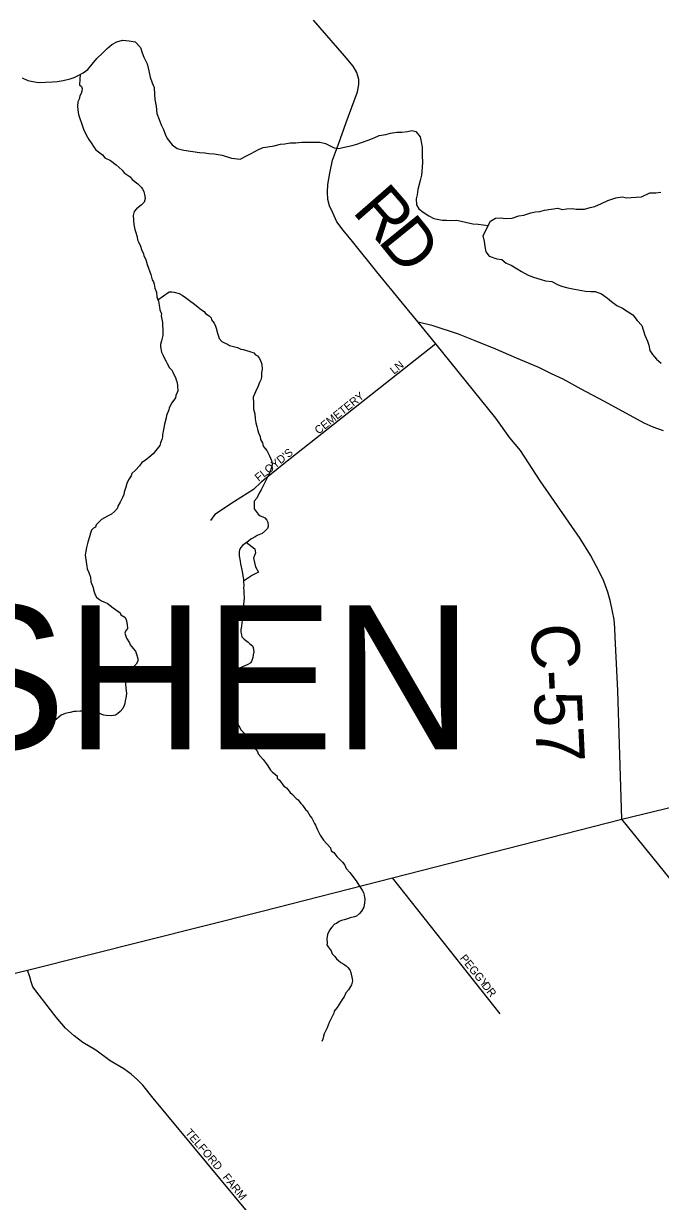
# Model space of a CAD drawing. Extents: x 1310247 to 1664935, y 235267 to 584339.
# Drawn here: x 1498565 to 1502544, y 443538 to 450894 of the extents above; entities that cross this region are included whole.
import ezdxf

# ---------------------------------------------------------------- set-up
doc = ezdxf.new("R2010")
doc.units = 0
for name, color, linetype in [('GM_X_County_Road', 7, 'Continuous'), ('GM_X_County_Road_Text', 7, 'Continuous'), ('GM_X_Minor_River', 7, 'Continuous'), ('GM_X_Township_Subdivision', 7, 'Continuous'), ('GM_X_Township_Subdivision_Text', 7, 'Continuous'), ('GM_X_Township_Text', 7, 'Continuous')]:
    doc.layers.add(name, color=color, linetype=linetype)

msp = doc.modelspace()

# ---------------------------------------------------------------- linework, layer by layer
at = {"layer": 'GM_X_County_Road'}
for points in [[(1502303.4, 445925.6), (1502278.2, 446726.9), (1502266.2, 446981.4), (1502262, 447061.5), (1502259.4, 447117.6), (1502254.6, 447171.8), (1502243.8, 447222.1), (1502233.2, 447282.4), (1502214.7, 447342.8), (1502190.3, 447411.4), (1502161.8, 447472.1), (1502108.2, 447573.4), (1502042.8, 447679), (1501793.6, 448038.9), (1501670.2, 448227.8), (1501604.1, 448307.3), (1501515.1, 448429.5), (1501140.1, 448893.2), (1501030.4, 449028.8), (1500932.7, 449147.1), (1500771.5, 449342.9), (1500620.2, 449532.4), (1500561.9, 449603.8), (1500523.2, 449656.7), (1500496.5, 449711.4), (1500477.6, 449755.8), (1500466.6, 449796.1), (1500463.6, 449840.2), (1500466.7, 449888.2), (1500478.4, 449960), (1500494.3, 450041.7), (1500532.6, 450141), (1500579.7, 450276), (1500652.1, 450468.6), (1500659.1, 450512.5), (1500659.9, 450544.5), (1500646.9, 450588.8), (1500623.9, 450627.3), (1500569.5, 450692.6), (1500377, 450915.1)], [(1502563.8, 448350), (1502498.5, 448373.4), (1502443.1, 448398.7), (1502194.7, 448534.4), (1502048.7, 448611.7), (1501936.2, 448672.3), (1501863.1, 448705.9), (1501784.2, 448745.7), (1501645.7, 448804.9), (1501515.2, 448859.8), (1501386.6, 448912.8), (1501281.7, 448955.1), (1501125.2, 449006.7), (1501030.4, 449028.8)], [(1502303.4, 445925.6), (1503102.8, 446117.9), (1503253.7, 446164.6), (1503581.2, 446247.3), (1504099.5, 446377.9), (1504308.5, 446433.3), (1504360.9, 446450.1), (1504411.3, 446473), (1504577.2, 446561.4), (1505516.4, 447045.3)], [(1494648.7, 444090.5), (1495011.6, 444174.7), (1495302.3, 444243.6), (1495503.7, 444286.2), (1495634.2, 444316.4), (1495957.6, 444376.1), (1496148.5, 444414.8), (1496350.9, 444451.1), (1496463.3, 444477), (1496628, 444515), (1497266.5, 444656.9), (1497997.7, 444836.7), (1498126.3, 444867.9), (1498198.6, 444888.3), (1498590.5, 444981.5), (1500055, 445351.2), (1500870.4, 445559.5), (1502303.4, 445925.6)], [(1503974.2, 443494.2), (1504008.5, 443679.6), (1504013.2, 443713.5), (1504014.1, 443747.5), (1504007, 443789.7), (1503982, 443830.2), (1503935.6, 443895.3), (1503149.6, 444873.7), (1502996.4, 445069.4), (1502303.4, 445925.6)]]:
    msp.add_lwpolyline(points, dxfattribs=at)
at = {"layer": 'GM_X_Minor_River'}
for points in [[(1498556.7, 450555.4), (1498592.4, 450538.5), (1498622.3, 450531.7), (1498658.2, 450526.8), (1498702.4, 450527.7), (1498746.5, 450530.6), (1498774.6, 450531.9), (1498812.9, 450539), (1498855.2, 450547.9), (1498881.5, 450557.3), (1498910, 450572.6), (1498938.4, 450585.9), (1498967, 450607.2), (1498994, 450640.6), (1499022.9, 450675.9), (1499059.9, 450711), (1499086.7, 450738.4), (1499117.4, 450763.6), (1499147.9, 450780.9), (1499182.3, 450790), (1499224.3, 450787), (1499262.2, 450780), (1499295.4, 450745.1), (1499306.5, 450710.8), (1499315.8, 450684.6), (1499336.8, 450642), (1499347.7, 450599.6), (1499356.7, 450559.4), (1499367.8, 450523), (1499381.1, 450494.7), (1499384, 450450.5), (1499385.2, 450420.5), (1499394.1, 450378.2), (1499396.9, 450332), (1499412, 450295.6), (1499425.2, 450261.2), (1499438.5, 450232.9), (1499449.7, 450202.6), (1499463.1, 450176.2), (1499494.1, 450137.3), (1499525.6, 450114.5), (1499565.4, 450103.5), (1499663.3, 450089), (1499697.3, 450086.2), (1499723.2, 450081.5), (1499755.3, 450080.7), (1499805.2, 450071.5), (1499864.9, 450054), (1499918.8, 450046.6), (1499961.5, 450069.6), (1499987.9, 450082.9), (1500032.7, 450107.8), (1500063, 450119.1), (1500091.2, 450124.4), (1500131.5, 450129.4), (1500169.8, 450140.4), (1500198, 450143.7), (1500230.2, 450148.9), (1500266.3, 450150), (1500304.5, 450153.1), (1500336.6, 450154.3), (1500416.7, 450152.3), (1500452.6, 450145.4), (1500506, 450118), (1500534, 450113.3), (1500560.2, 450120.6), (1500588.4, 450125.9), (1500618.7, 450133.2), (1500647, 450140.5), (1500677.3, 450151.7), (1500717.8, 450164.8), (1500756.2, 450179.8), (1500786.7, 450195.1), (1500829, 450202), (1500857.2, 450209.3), (1500897.5, 450216.3), (1500927.6, 450215.6), (1500963.8, 450220.7), (1500990, 450226), (1501015.9, 450219.4), (1501043.1, 450186.6), (1501050.3, 450156.4), (1501055.5, 450122.2), (1501054.7, 450094.2), (1501056, 450066.1), (1501057.1, 450030.1)], [(1498919.4, 450577), (1498914.9, 450512.3), (1498926.6, 450500), (1498930.3, 450487.8), (1498929.9, 450471.8), (1498925.5, 450457.9), (1498917.1, 450442.1), (1498912.6, 450422.2), (1498904.1, 450404.4), (1498901.5, 450378.4), (1498904.9, 450354.3), (1498908.2, 450326.2), (1498917.6, 450301.9), (1498926.8, 450271.6), (1498939.9, 450235.2), (1498957, 450198.7), (1498972.4, 450170.2), (1498991.8, 450143.7), (1499001.3, 450125.4), (1499016.8, 450105), (1499058.2, 450073.9), (1499073.7, 450055.4), (1499107.4, 450038.5), (1499142.8, 450011.5), (1499180.1, 449978.5), (1499193.7, 449962.1), (1499231.2, 449937.1), (1499242.8, 449920.8), (1499278.2, 449893.8), (1499301.7, 449871.2), (1499307.4, 449859), (1499317, 449844.7), (1499322.3, 449816.5), (1499323.9, 449800.5), (1499319.4, 449778.6), (1499300.8, 449759), (1499270.2, 449737.8), (1499255.7, 449720.1), (1499249, 449694.3), (1499253.7, 449640.1), (1499260.9, 449607.8), (1499264.6, 449595.7), (1499275.7, 449561.4), (1499277.3, 449543.3), (1499283, 449531.1), (1499296.4, 449504.8), (1499301.8, 449482.6), (1499315.2, 449456.2), (1499316.9, 449444.1), (1499328.3, 449419.8), (1499337.6, 449389.5), (1499360, 449326.8), (1499363.6, 449310.7), (1499369.2, 449292.5), (1499376.9, 449280.3), (1499380.5, 449266.2), (1499385.9, 449242), (1499395.3, 449215.7), (1499398.6, 449187.6), (1499402.3, 449175.5), (1499408, 449161.3), (1499409.6, 449147.3), (1499415, 449123.1), (1499416.6, 449107), (1499426, 449080.7), (1499425.7, 449068.7), (1499432.6, 449026.5), (1499432.2, 449010.5), (1499435.5, 448984.3), (1499434.6, 448946.3), (1499427.7, 448912.4), (1499421.1, 448890.6), (1499420.7, 448874.5), (1499427.9, 448842.3), (1499437.4, 448820), (1499443, 448805.8), (1499454.6, 448787.5), (1499462.2, 448771.3), (1499477.6, 448744.9), (1499493.2, 448726.4), (1499500.8, 448710.2), (1499514.1, 448683.8), (1499517.8, 448669.7), (1499525.3, 448651.5), (1499526.8, 448629.4), (1499528.1, 448601.3), (1499525.8, 448589.4), (1499517.3, 448571.5), (1499514.9, 448557.6), (1499492.1, 448526.1), (1499475.2, 448494.5), (1499472.9, 448482.6), (1499458, 448446.9), (1499455.6, 448431), (1499446.6, 448393.1), (1499432.8, 448325.4), (1499432.5, 448313.4), (1499428.1, 448295.5), (1499421.5, 448275.6), (1499417.1, 448259.7), (1499400.5, 448238.1)], [(1501057.1, 450030.1), (1501056.2, 449996), (1501051, 449948.1), (1501042.1, 449914.3), (1501028.6, 449858.5), (1501023.7, 449824.6), (1501019, 449798.7), (1501020.1, 449762.6), (1501035.4, 449736.2), (1501061, 449715.5), (1501096.5, 449692.6), (1501128.1, 449675.8), (1501180, 449666.5), (1501208, 449665.8), (1501234, 449663.1), (1501272.2, 449666.2), (1501300.1, 449659.5), (1501326, 449652.8), (1501371.9, 449643.7), (1501405.9, 449640.8)], [(1501405.9, 449640.8), (1501467.8, 449633.2), (1501482.6, 449660.9), (1501513.1, 449678.2), (1501549.2, 449681.3), (1501575.2, 449676.6), (1501617.4, 449679.6), (1501659.8, 449692.5), (1501690, 449697.8), (1501734.5, 449712.7), (1501762.7, 449718), (1501790.8, 449721.3), (1501819.1, 449728.6), (1501903.6, 449740.5), (1501929.5, 449733.8), (1501957.6, 449737.1), (1501991.8, 449738.3), (1502017.8, 449735.6), (1502069.8, 449734.3), (1502106.2, 449745.4), (1502134.4, 449750.7), (1502177, 449769.7), (1502215.6, 449788.7), (1502266.1, 449805.5), (1502304.4, 449812.5), (1502334.3, 449805.8), (1502360.4, 449807.1), (1502392.6, 449810.3), (1502426.7, 449811.5), (1502477.4, 449836.2), (1502515.6, 449837.3), (1502547.7, 449840.5)], [(1501405.9, 449640.8), (1501467.8, 449633.2), (1501434, 449568), (1501443.2, 449533.7), (1501446.4, 449501.6), (1501453.5, 449467.4), (1501474.9, 449440.8), (1501522.6, 449425.6), (1501552.5, 449420.8), (1501580, 449398.1), (1501611.8, 449385.3), (1501649.3, 449362.3), (1501676.9, 449345.6), (1501718.4, 449322.6), (1501752.1, 449309.7), (1501799.9, 449296.5), (1501825.8, 449287.8), (1501865.7, 449282.8), (1501901.3, 449263.9), (1501927.1, 449253.2), (1501965, 449244.3), (1502006.8, 449235.2), (1502076.7, 449223.5), (1502108.7, 449220.6), (1502136.7, 449219.9), (1502176.5, 449206.9), (1502213.8, 449178), (1502239.4, 449157.3), (1502272.8, 449132.4), (1502306.5, 449117.5), (1502342, 449094.6), (1502371.6, 449075.9), (1502398.7, 449039.1), (1502428, 449008.4), (1502446.4, 448947.8), (1502463.5, 448911.3), (1502470.9, 448885.1), (1502478.1, 448852.9), (1502495.4, 448826.4), (1502520.7, 448797.8), (1502548.2, 448773)], [(1499404.9, 449169.1), (1499475.6, 449219.6), (1499491.7, 449219.2), (1499505.6, 449216.8), (1499537.5, 449208), (1499555.3, 449197.5), (1499577, 449182.9), (1499602.6, 449164.2), (1499632.1, 449141.4), (1499645.8, 449131), (1499677.3, 449106.2), (1499693.1, 449095.8), (1499702.8, 449083.5), (1499724.5, 449068.9), (1499736.2, 449056.6), (1499739.9, 449044.5), (1499755.4, 449022), (1499764.9, 449003.8), (1499768.6, 448991.6), (1499775.8, 448959.4), (1499783.4, 448941.2), (1499787, 448927), (1499804.6, 448908.6), (1499824.4, 448898), (1499838.3, 448891.7), (1499852.1, 448883.3), (1499886, 448874.4), (1499901.9, 448870), (1499921.7, 448861.4), (1499937.7, 448859), (1499979.5, 448845.9), (1500003.3, 448837.3), (1500015.1, 448824.9), (1500026.9, 448818.6), (1500038.6, 448802.3), (1500048.1, 448784), (1500053.7, 448765.8), (1500054.9, 448733.8), (1500052.4, 448715.8), (1500051.6, 448685.8), (1500047.2, 448669.9), (1500038.7, 448652), (1500028, 448624.3), (1500013.2, 448594.6), (1500000.3, 448560.9), (1500001.3, 448520.8), (1500001, 448506.8), (1500002.5, 448486.8), (1500009.7, 448456.5), (1500013, 448426.4), (1500016.3, 448400.2), (1500021.8, 448378.1), (1500027.4, 448361.9), (1500032.8, 448337.7), (1500044.2, 448315.4), (1500045.8, 448297.3), (1500057.2, 448275), (1500062.7, 448254.8), (1500072.5, 448242.5), (1500084.1, 448228.2), (1500091.8, 448216), (1500101.3, 448193.7), (1500114.6, 448165.3), (1500118.1, 448145.2), (1500115.6, 448125.2), (1500102.6, 448087.5), (1500087.8, 448057.9), (1500070.9, 448024.2), (1500056.1, 447994.6), (1500049.8, 447982.7), (1500039.3, 447965), (1500022.4, 447929.4), (1500005.9, 447911.8), (1500005.5, 447895.8), (1500005.2, 447883.8), (1500006.7, 447863.7), (1500018.3, 447847.3), (1500029.9, 447829), (1500043.7, 447820.6), (1500059.6, 447814.2), (1500073.4, 447807.8), (1500085.1, 447793.5), (1500090.8, 447779.4), (1500094.2, 447755.2), (1500089.8, 447741.3), (1500077.4, 447727.6), (1500054.9, 447710.2), (1500024.5, 447697), (1500012.3, 447689.3), (1499985.8, 447674), (1499959.4, 447652.5)], [(1499400.5, 448238.1), (1499375.7, 448206.7), (1499347, 448183.4), (1499324.5, 448166), (1499304.1, 448152.5), (1499289.5, 448132.8), (1499264.8, 448105.4), (1499242.2, 448084), (1499237.8, 448070.1), (1499221.1, 448044.5), (1499210.5, 448020.7), (1499203.9, 447998.9), (1499193.1, 447967.1), (1499190.7, 447953.1), (1499182.2, 447933.3), (1499169.5, 447905.6), (1499154.8, 447880), (1499152.5, 447868), (1499133.9, 447846.5), (1499115.4, 447830.9), (1499093.1, 447819.5), (1499052.4, 447796.5), (1499019.4, 447763.3), (1499015.1, 447749.4), (1499002.9, 447741.7), (1498988.5, 447730.1), (1498984.1, 447712.2), (1498977.4, 447688.3), (1498966.6, 447654.5), (1498957.7, 447622.7), (1498953.1, 447598.8), (1498950.5, 447574.9), (1498959.1, 447518.5), (1498960.7, 447504.5), (1498962.3, 447488.4), (1498973.8, 447466.1), (1498983.1, 447435.8), (1498986.3, 447407.7), (1498999.5, 447371.3), (1499001.1, 447357.2), (1499012.4, 447326.9), (1499020, 447312.6), (1499033.7, 447300.3), (1499051.5, 447287.8), (1499067.4, 447283.4), (1499087.2, 447274.8), (1499124.6, 447245.8), (1499167.9, 447214.6), (1499173.6, 447200.5), (1499197.3, 447185.8), (1499207, 447171.5), (1499212.2, 447141.4), (1499213.5, 447115.3), (1499201.1, 447099.6), (1499198.8, 447087.6), (1499204.3, 447067.5), (1499208, 447055.3), (1499227.3, 447026.8), (1499231, 447014.7), (1499250.5, 446992.1), (1499264.1, 446973.8), (1499271.7, 446955.5), (1499279, 446929.3), (1499278.5, 446911.3), (1499268.1, 446893.5), (1499255.7, 446879.8), (1499243.3, 446864.1), (1499222.5, 446836.6), (1499212, 446818.9), (1499203.3, 446791.1), (1499202.7, 446769), (1499204.1, 446745), (1499207.3, 446710.8), (1499204.5, 446680.9), (1499200.1, 446665), (1499197.6, 446647), (1499193.3, 446635.1), (1499184.8, 446617.3), (1499168.3, 446597.7), (1499151.9, 446582.1), (1499139.6, 446574.4), (1499115.5, 446571), (1499081.4, 446571.9), (1499067.4, 446574.3), (1499053.5, 446578.7), (1499041.6, 446585), (1499021.7, 446591.5), (1499007.8, 446595.9), (1498993.8, 446598.2), (1498977.8, 446598.7), (1498959.8, 446601.1), (1498945.8, 446601.5), (1498929.7, 446599.9), (1498917.7, 446600.2), (1498893.5, 446596.9), (1498879.5, 446597.2), (1498855.3, 446591.9), (1498843.2, 446590.2), (1498825, 446584.6), (1498800.7, 446575.3), (1498770, 446550)], [(1499958, 447653.7), (1499932.7, 447635.3), (1499922.3, 447621.5), (1499913.9, 447607.7), (1499911.6, 447593.8), (1499913, 447569.7), (1499918.1, 447535.5), (1499919.7, 447519.4), (1499928.8, 447483.1), (1499930.5, 447469.1), (1499937.6, 447434.8), (1499939.3, 447422.8)], [(1499958, 447653.7), (1500009.5, 447612.6), (1500015, 447588.4), (1500002.3, 447554.6), (1500013.2, 447500.3), (1500032.5, 447467.9), (1499996.1, 447448.6), (1499939.6, 447412.5)], [(1499939.6, 447412.5), (1499940.3, 447382.7), (1499940, 447370.7), (1499941.4, 447348.6), (1499941.1, 447336.6), (1499942.4, 447306.5), (1499941.8, 447284.5), (1499939.3, 447266.5), (1499936.9, 447250.6), (1499936.1, 447216.5), (1499933.7, 447200.6), (1499933.3, 447186.6), (1499930.8, 447166.6), (1499928.3, 447148.6), (1499925.9, 447132.7), (1499923.2, 447104.7), (1499922.9, 447092.7), (1499926.5, 447076.6), (1499928.2, 447064.5), (1499943.9, 447050.1), (1499967.5, 447031.5), (1499979.2, 447021.1), (1499995, 447008.7), (1499998.7, 446996.6), (1500004, 446970.4), (1499999.5, 446950.5), (1499997.1, 446934.5), (1499990.6, 446916.7), (1499984.2, 446900.8), (1499961.8, 446889.4), (1499947.7, 446883.7), (1499915.2, 446868.6), (1499904.9, 446856.8), (1499892.4, 446841.1), (1499889.9, 446821.1), (1499883.1, 446789.3), (1499876.3, 446759.4), (1499876, 446747.4), (1499877.2, 446715.3), (1499880, 446669.2), (1499881.7, 446657.1), (1499887, 446626.9), (1499886.7, 446614.9), (1499888, 446588.8), (1499893.2, 446556.7), (1499904.3, 446520.3), (1499910, 446508.2), (1499925.4, 446481.7), (1499944.9, 446461.2), (1499968.3, 446434.5), (1499969.9, 446418.5), (1499995.2, 446385.8), (1500026.3, 446346.9), (1500029.9, 446332.8), (1500061.1, 446297.9), (1500080.5, 446273.3), (1500092.2, 446259), (1500107.5, 446230.6), (1500121.3, 446218.2), (1500148.8, 446195.4), (1500150.4, 446181.4), (1500164.1, 446169), (1500191.3, 446132.2), (1500207, 446121.8), (1500230.3, 446091.2), (1500244.1, 446080.8), (1500267.5, 446054.1), (1500281.3, 446045.8), (1500296.8, 446023.3), (1500308.6, 446013), (1500325.9, 445986.5), (1500337.7, 445976.2), (1500354.9, 445943.7), (1500366.6, 445931.3), (1500381.9, 445898.9), (1500389.6, 445886.7), (1500400.9, 445858.3), (1500418.1, 445825.8), (1500425.8, 445813.6), (1500439.3, 445793.2), (1500482.3, 445746), (1500487.8, 445727.9), (1500503.6, 445717.4), (1500523, 445692.9), (1500558.2, 445655.9), (1500571.8, 445637.5), (1500581.3, 445617.3), (1500602.7, 445592.7), (1500616.3, 445576.3), (1500643.5, 445539.5), (1500660.8, 445513), (1500680.1, 445482.5), (1500689.8, 445468.2), (1500693.3, 445450.1), (1500696.7, 445424), (1500696.1, 445401.9), (1500691.5, 445376), (1500676.8, 445350.4), (1500664.4, 445336.7), (1500645.9, 445319.1), (1500633.8, 445315.5)], [(1499939.3, 447422.8), (1499939.6, 447412.5)], [(1498770, 446550), (1498747.5, 446532.6), (1498743.2, 446520.7), (1498716.7, 446503.3), (1498700.2, 446487.8), (1498681.9, 446474.2), (1498667.5, 446462.6), (1498631.2, 446453.5), (1498576.6, 446434.9), (1498533.9, 446412)], [(1500633.8, 445315.5), (1500605.5, 445308.2), (1500589.3, 445302.6), (1500569.1, 445297.1), (1500550.9, 445291.6), (1500536.7, 445285.9), (1500520.4, 445274.3), (1500508.2, 445268.7), (1500491.7, 445251.1), (1500477.2, 445231.4), (1500464.5, 445205.7), (1500462.1, 445189.8), (1500459.8, 445177.8), (1500461.1, 445151.7), (1500460.8, 445139.7), (1500468.6, 445127.5), (1500488, 445102.9), (1500493.5, 445084.8), (1500509.2, 445068.3), (1500520.8, 445052), (1500532.6, 445041.7), (1500548.3, 445029.2), (1500566.1, 445018.8), (1500579.8, 445008.4), (1500591.6, 444998.1), (1500603.3, 444983.8), (1500610.9, 444967.5), (1500617.9, 444927.3), (1500619.6, 444915.2), (1500615, 444891.3), (1500596.1, 444859.8), (1500579.6, 444840.2), (1500568.9, 444816.4), (1500560.6, 444804.6), (1500546, 444783), (1500525.1, 444749.5), (1500506.5, 444725.9), (1500504.2, 444713.9), (1500491.5, 444688.2), (1500474.6, 444654.6), (1500461.8, 444622.9), (1500449.1, 444597.2), (1500442.8, 444585.4), (1500438.3, 444569.5), (1500433.9, 444551.5), (1500429.5, 444535.6)]]:
    msp.add_lwpolyline(points, dxfattribs=at)
at = {"layer": 'GM_X_Township_Subdivision'}
for points in [[(1501140.1, 448893.2), (1500191.5, 448144.9), (1500048.9, 448030.1), (1500001.9, 447985.1), (1499882.2, 447909.8), (1499760.5, 447828.6), (1499733.6, 447791.2)], [(1501542.3, 444709.2), (1500870.4, 445559.5)], [(1500045.1, 443374.6), (1499375.2, 444181.7), (1499309.3, 444263.4), (1499277.6, 444297.7), (1499238.1, 444332), (1499190.6, 444366.3), (1499106.2, 444416.4), (1499016.5, 444482.3), (1498934.8, 444529.8), (1498882, 444572), (1498826.6, 444619.5), (1498768.6, 444688.1), (1498663.1, 444825.2), (1498623.6, 444878), (1498613, 444909.6), (1498605.1, 444941.3), (1498590.5, 444981.5)]]:
    msp.add_lwpolyline(points, dxfattribs=at)

# ---------------------------------------------------------------- texts
at = {"layer": 'GM_X_County_Road_Text'}
for s, rotation, p in [('R', 311.07542, (1500613.3, 449718.8)), ('D', 309.02619, (1500773.3, 449535.2)), ('C-57', 272.69752, (1501733, 447140.6))]:
    msp.add_text(s, height=300, rotation=rotation, dxfattribs=at).set_placement(p)
at = {"layer": 'GM_X_Township_Subdivision_Text'}
for s, rotation, p in [('LN', 38.66336, (1500879.1, 448700.3)), ('CEMETERY', 38.76506, (1500408.3, 448326.3)), ("FLOYD'S", 38.65506, (1500034.4, 448031.5)), ('PEGGY', 308.85031, (1501288.3, 445055.6)), ('DR', 308.65448, (1501424.7, 444884)), ('TELFORD', 310.50291, (1499572.1, 443964.6)), ('FARM', 309.20412, (1499805.5, 443687.3))]:
    msp.add_text(s, height=50, rotation=rotation, dxfattribs=at).set_placement(p)
at = {"layer": 'GM_X_Township_Text'}
msp.add_text('GOSHEN', height=900, rotation=0.00001, dxfattribs=at).set_placement((1496154.4, 446361.5))

doc.saveas('drawing.dxf')
